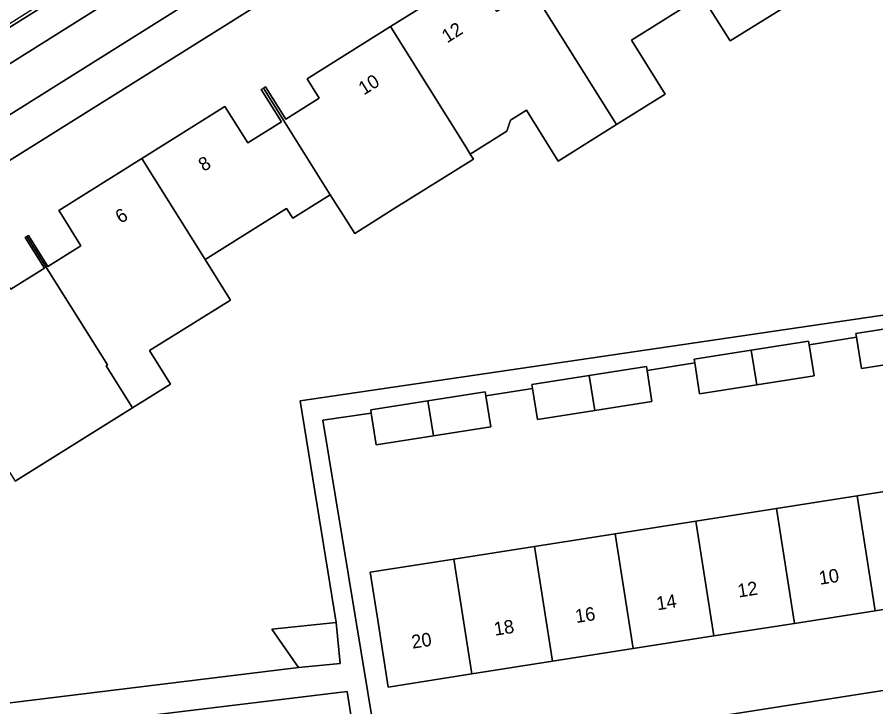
# Model space of a CAD drawing. Extents: x 160077 to 160948, y 386481 to 387498.
# Drawn here: x 160149.7 to 160213.1, y 387318.8 to 387369.8 of the extents above; entities that cross this region are included whole.
import ezdxf

# ---------------------------------------------------------------- set-up
doc = ezdxf.new("R2010")
doc.units = 0
for name, color, linetype in [('IMGEO_Berm_open', 7, 'Continuous'), ('IMGEO_Erf', 7, 'Continuous'), ('IMGEO_Fietspad_open', 7, 'Continuous'), ('IMGEO_Pand', 7, 'Continuous'), ('IMGEO_Pand_nummerreeks', 7, 'Continuous'), ('IMGEO_Rijbaan_lokaal_gesloten', 7, 'Continuous'), ('IMGEO_Voetpad_open', 7, 'Continuous')]:
    doc.layers.add(name, color=color, linetype=linetype)

msp = doc.modelspace()

# ---------------------------------------------------------------- linework, layer by layer
at = {"layer": 'IMGEO_Berm_open'}
msp.add_lwpolyline([(160156.631, 387373.741), (160146.407, 387367.336), (160146.959, 387366.435), (160140.191, 387362.257), (160139.613, 387363.077), (160128.888, 387356.345), (160129.462, 387355.397), (160124.838, 387352.486), (160124.272, 387353.471), (160123.28, 387352.824), (160121.686, 387351.844), (160123.646, 387349.147), (160130.284, 387353.98), (160139.521, 387360.312), (160201.088, 387399.003)], dxfattribs=at)
at = {"layer": 'IMGEO_Erf'}
for points in [[(160281.905, 387442.396), (160142.361, 387354.983)], [(160147.536, 387318.896), (160170.455, 387321.701), (160168.497, 387324.552), (160173.24, 387325.04), (160170.577, 387341.434), (160233.943, 387350.726), (160231.156, 387369.73), (160256.864, 387373.5)], [(160149.203, 387349.666), (160151.693, 387351.223), (160150.274, 387353.491), (160150.392, 387353.565), (160150.51, 387353.639), (160151.935, 387351.36), (160154.382, 387352.891), (160152.942, 387355.192), (160152.749, 387355.501), (160158.887, 387359.341), (160165.026, 387363.182), (160165.202, 387362.901), (160166.709, 387360.491), (160169.199, 387362.048), (160167.708, 387364.432), (160167.869, 387364.533), (160168.032, 387364.635), (160169.527, 387362.245), (160171.995, 387363.789), (160171.093, 387365.232), (160177.249, 387369.083), (160183.407, 387372.936)], [(160208.363, 387371.789), (160202.353, 387368.029), (160200.274, 387371.351), (160195.062, 387368.09), (160197.559, 387364.092), (160193.965, 387361.844), (160189.659, 387359.15), (160187.313, 387362.897), (160186.134, 387362.159), (160185.861, 387361.345), (160183.153, 387359.65), (160183.382, 387359.285), (160177.461, 387355.58), (160174.619, 387353.802), (160173.809, 387355.074), (160172.807, 387356.647), (160170.044, 387354.919), (160169.587, 387355.65), (160163.558, 387351.878), (160165.435, 387348.877), (160159.459, 387345.149), (160161.014, 387342.663), (160158.191, 387340.897), (160149.523, 387335.475)], [(160216.289, 387344.481), (160212.06, 387343.814), (160211.697, 387346.118), (160208.192, 387345.566), (160208.555, 387343.262), (160204.327, 387342.595), (160200.098, 387341.929), (160199.736, 387344.229), (160196.216, 387343.674), (160196.579, 387341.374), (160192.35, 387340.707), (160188.121, 387340.041), (160187.759, 387342.337), (160184.304, 387341.793), (160184.667, 387339.496), (160180.438, 387338.829), (160176.21, 387338.163), (160175.841, 387340.502), (160172.269, 387339.999), (160176.51, 387314.203), (160238.032, 387323.828)], [(160219.019, 387326.847), (160213.062, 387325.911), (160207.105, 387324.976), (160201.147, 387324.041), (160195.19, 387323.106), (160189.233, 387322.171), (160183.276, 387321.236), (160177.096, 387320.266), (160176.321, 387325.206), (160175.764, 387328.754), (160181.943, 387329.724), (160187.9, 387330.659), (160193.857, 387331.594), (160199.815, 387332.529), (160205.773, 387333.464), (160211.729, 387334.399), (160217.686, 387335.334)]]:
    msp.add_lwpolyline(points, dxfattribs=at)
msp.add_lwpolyline([(160176.271, 387305.995), (160175.004, 387313.967), (160174.052, 387319.928), (160149.681, 387316.986), (160149.83, 387316.05), (160150.418, 387312.37), (160152.831, 387312.755), (160153.479, 387308.687), (160154.151, 387304.474), (160151.738, 387304.089), (160152.286, 387300.456), (160154.699, 387300.841), (160155.347, 387296.773), (160156.019, 387292.56), (160153.606, 387292.175), (160154.154, 387288.541), (160156.567, 387288.926), (160157.215, 387284.858), (160157.887, 387280.645), (160155.474, 387280.26), (160156.018, 387276.748), (160180.322, 387280.516)], close=True, dxfattribs=at)
at = {"layer": 'IMGEO_Fietspad_open'}
for points in [[(160140.876, 387357.421), (160187.132, 387386.441), (160191.413, 387389.134), (160255.073, 387429.003), (160256.289, 387429.772), (160273.122, 387440.293), (160278.495, 387443.763), (160282.321, 387446.132), (160288.169, 387449.309)], [(160277.663, 387446.976), (160201.088, 387399.003), (160139.521, 387360.312), (160130.284, 387353.98), (160123.646, 387349.147), (160107.41, 387337.279), (160103.253, 387334.242), (160105.052, 387331.844), (160109.714, 387335.223), (160112.133, 387336.88), (160120.167, 387342.659), (160124.516, 387345.828)]]:
    msp.add_lwpolyline(points, dxfattribs=at)
at = {"layer": 'IMGEO_Pand'}
for points in [[(160210.104, 387375.321), (160207.265, 387379.86), (160204.613, 387384.098), (160204.271, 387383.884), (160205.299, 387382.24), (160202.957, 387380.775), (160201.935, 387382.408), (160201.803, 387382.619), (160195.639, 387378.762), (160200.274, 387371.351), (160202.353, 387368.029), (160208.363, 387371.789), (160207.265, 387373.545)], [(160195.639, 387378.762), (160189.472, 387374.904), (160190.333, 387373.527), (160187.887, 387371.997), (160186.379, 387374.408), (160186.173, 387374.279), (160193.965, 387361.844), (160197.559, 387364.092), (160195.062, 387368.09), (160200.274, 387371.351)], [(160186.173, 387374.279), (160185.965, 387374.149), (160187.498, 387371.698), (160185.114, 387370.207), (160183.562, 387372.688), (160183.407, 387372.936), (160177.249, 387369.083), (160182.864, 387360.113), (160183.153, 387359.65), (160185.861, 387361.345), (160186.134, 387362.159), (160187.313, 387362.897), (160189.659, 387359.15), (160193.965, 387361.844)], [(160177.249, 387369.083), (160171.093, 387365.232), (160171.995, 387363.789), (160169.527, 387362.245), (160168.032, 387364.635), (160167.869, 387364.533), (160172.807, 387356.647), (160173.809, 387355.074), (160174.619, 387353.802), (160177.461, 387355.58), (160183.382, 387359.285), (160183.153, 387359.65), (160182.864, 387360.113)], [(160167.869, 387364.533), (160167.708, 387364.432), (160169.199, 387362.048), (160166.709, 387360.491), (160165.202, 387362.901), (160165.026, 387363.182), (160158.887, 387359.341), (160163.558, 387351.878), (160169.587, 387355.65), (160170.044, 387354.919), (160172.807, 387356.647)], [(160163.558, 387351.878), (160158.887, 387359.341), (160152.749, 387355.501), (160152.942, 387355.192), (160154.382, 387352.891), (160151.935, 387351.36), (160150.51, 387353.639), (160150.392, 387353.565), (160156.354, 387344.079), (160156.244, 387344.01), (160158.191, 387340.897), (160161.014, 387342.663), (160159.459, 387345.149), (160165.435, 387348.877)], [(160150.392, 387353.565), (160150.274, 387353.491), (160151.693, 387351.223), (160149.203, 387349.666), (160148.398, 387350.953), (160142.245, 387347.104), (160146.877, 387339.703), (160149.523, 387335.475), (160158.191, 387340.897), (160156.244, 387344.01), (160156.354, 387344.079)], [(160215.881, 387347.066), (160211.653, 387346.399), (160211.697, 387346.118), (160212.06, 387343.814), (160216.289, 387344.481)], [(160208.192, 387345.566), (160208.148, 387345.846), (160203.919, 387345.18), (160204.327, 387342.595), (160208.555, 387343.262)], [(160203.919, 387345.18), (160199.691, 387344.513), (160199.736, 387344.229), (160200.098, 387341.929), (160204.327, 387342.595)], [(160196.216, 387343.674), (160196.171, 387343.959), (160191.943, 387343.292), (160192.35, 387340.707), (160196.579, 387341.374)], [(160191.943, 387343.292), (160187.714, 387342.625), (160187.759, 387342.337), (160188.121, 387340.041), (160192.35, 387340.707)], [(160184.304, 387341.793), (160184.259, 387342.081), (160180.031, 387341.414), (160180.438, 387338.829), (160184.667, 387339.496)], [(160180.031, 387341.414), (160175.802, 387340.748), (160175.841, 387340.502), (160176.21, 387338.163), (160180.438, 387338.829)], [(160213.062, 387325.911), (160219.019, 387326.847), (160217.686, 387335.334), (160211.729, 387334.399)], [(160211.729, 387334.399), (160205.773, 387333.464), (160207.105, 387324.976), (160213.062, 387325.911)], [(160205.773, 387333.464), (160199.815, 387332.529), (160201.147, 387324.041), (160207.105, 387324.976)], [(160195.19, 387323.106), (160201.147, 387324.041), (160199.815, 387332.529), (160193.857, 387331.594)], [(160193.857, 387331.594), (160187.9, 387330.659), (160189.233, 387322.171), (160195.19, 387323.106)], [(160187.9, 387330.659), (160181.943, 387329.724), (160183.276, 387321.236), (160189.233, 387322.171)], [(160181.943, 387329.724), (160175.764, 387328.754), (160176.321, 387325.206), (160177.096, 387320.266), (160183.276, 387321.236)], [(160173.24, 387325.04), (160168.497, 387324.552), (160170.455, 387321.701), (160173.551, 387322.019)]]:
    msp.add_lwpolyline(points, close=True, dxfattribs=at)
at = {"layer": 'IMGEO_Rijbaan_lokaal_gesloten'}
for points in [[(160294.319, 387458.176), (160295.246, 387458.632), (160297.857, 387459.735), (160297.454, 387460.709), (160297.454, 387460.71), (160283.183, 387453.929), (160116.568, 387348.763), (160095.802, 387335.473)], [(160119.676, 387350.589), (160121.686, 387351.844), (160123.28, 387352.824), (160124.272, 387353.471), (160128.888, 387356.345), (160139.613, 387363.077), (160146.407, 387367.336), (160156.631, 387373.741), (160164.411, 387378.644), (160174.48, 387384.948), (160181.271, 387389.226), (160192.263, 387396.104), (160199.915, 387400.901), (160211.037, 387407.848), (160217.84, 387412.127), (160228.018, 387418.51), (160236.549, 387423.884), (160247.635, 387430.764), (160254.43, 387435.062), (160264.617, 387441.486), (160272.308, 387446.268), (160275.682, 387448.397)]]:
    msp.add_lwpolyline(points, dxfattribs=at)
at = {"layer": 'IMGEO_Voetpad_open'}
for points in [[(160288.169, 387449.309), (160282.321, 387446.132), (160278.495, 387443.763), (160273.122, 387440.293), (160256.289, 387429.772), (160255.073, 387429.003), (160191.413, 387389.134), (160187.132, 387386.441), (160140.876, 387357.421)], [(160099.614, 387324.439), (160101.386, 387325.554), (160106.771, 387329.448), (160130.296, 387346.507), (160136.196, 387350.879), (160142.361, 387354.983), (160281.905, 387442.396)], [(160256.864, 387373.5), (160231.156, 387369.73), (160233.943, 387350.726), (160170.577, 387341.434), (160173.24, 387325.04), (160173.551, 387322.019), (160170.455, 387321.701), (160147.536, 387318.896)], [(160176.51, 387314.203), (160172.269, 387339.999), (160175.841, 387340.502), (160175.802, 387340.748), (160180.031, 387341.414), (160184.259, 387342.081), (160184.304, 387341.793), (160187.759, 387342.337), (160187.714, 387342.625), (160191.943, 387343.292), (160196.171, 387343.959), (160196.216, 387343.674), (160199.736, 387344.229), (160199.691, 387344.513), (160203.919, 387345.18), (160208.148, 387345.846), (160208.192, 387345.566), (160211.697, 387346.118), (160211.653, 387346.399), (160215.881, 387347.066)], [(160260.423, 387327.331), (160239.518, 387324.06), (160238.032, 387323.828), (160176.51, 387314.203), (160175.004, 387313.967), (160176.271, 387305.995), (160180.322, 387280.516), (160156.018, 387276.748), (160154.726, 387276.548), (160146.224, 387275.251), (160141.641, 387274.55), (160139.785, 387274.28), (160132.053, 387273.157), (160139.615, 387268.878)], [(160149.681, 387316.986), (160174.052, 387319.928), (160175.004, 387313.967)]]:
    msp.add_lwpolyline(points, dxfattribs=at)

# ---------------------------------------------------------------- texts
at = {"layer": 'IMGEO_Pand_nummerreeks'}
for s, rotation, p in [('12', 32.03407, (160181.443, 387367.838)), ('10', 32.03407, (160175.291, 387363.99)), ('8', 32.0318, (160163.466, 387358.337)), ('6', 32.03407, (160157.325, 387354.495)), ('10', 8.92076, (160208.992, 387327.823)), ('12', 8.92076, (160202.984, 387326.88)), ('14', 8.92076, (160196.985, 387325.938)), ('16', 8.92076, (160190.983, 387324.996)), ('18', 8.92076, (160184.984, 387324.055)), ('20', 8.92076, (160178.892, 387323.099))]:
    msp.add_text(s, height=1, rotation=rotation, dxfattribs=at).set_placement(p)

doc.saveas('drawing.dxf')
